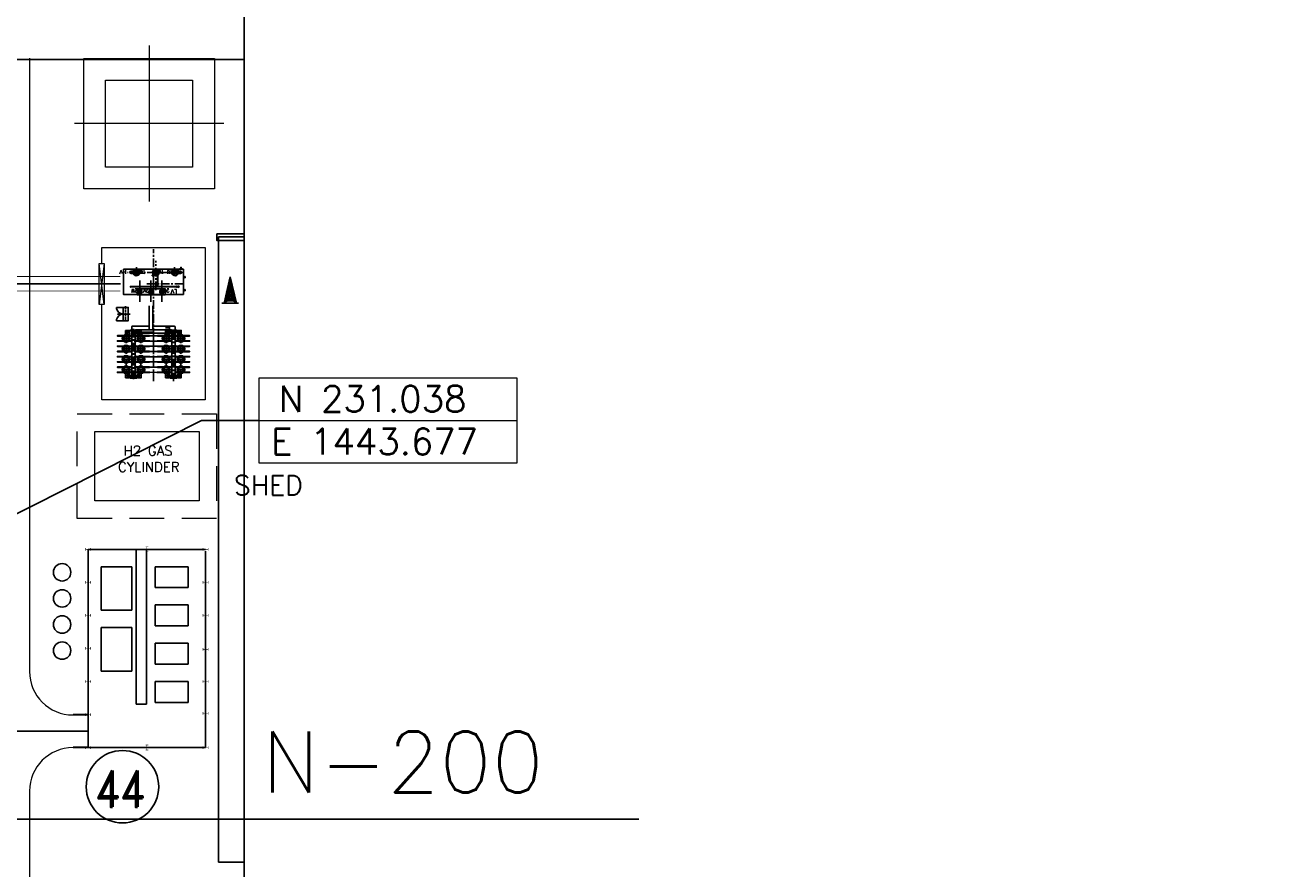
# Model space of a CAD drawing. Extents: x -11758 to 4934791, y -233543 to 1826789.
# Tile 326 of 329: x 2176146 to 2320312, y -13120 to 83930. Entities that reach past the tile are written whole.
import ezdxf
from ezdxf.enums import TextEntityAlignment as Align

# ---------------------------------------------------------------- set-up
doc = ezdxf.new("R2010")
doc.units = 0
doc.header["$LTSCALE"] = 800
doc.header["$MEASUREMENT"] = 0
for name, pattern in [('CENTER', [2, 1.25, -0.25, 0.25, -0.25]), ('CENTER2', [1.125, 0.75, -0.125, 0.125, -0.125]), ('CONTINOUS', [0]), ('DASHED2', [0.375, 0.25, -0.125]), ('HIDDEN', [0.375, 0.25, -0.125]), ('PHANTOM', [2.5, 1.25, -0.25, 0.25, -0.25, 0.25, -0.25])]:
    doc.linetypes.add(name, pattern=pattern)
doc.layers.get('0').update_dxf_attribs({"linetype": 'CONTINUOUS'})
doc.layers.add('grid-20m', color=53, linetype='CONTINUOUS')
doc.layers.add('KEY PLAN', color=251, linetype='CONTINUOUS')
doc.layers.add('TEXT', color=3, linetype='CONTINUOUS', lineweight=15)
doc.styles.add('ROMAND', font='romand')
doc.styles.add('ROMANS', font='ISO9.shx', dxfattribs={"width": 0.8})
doc.styles.add('RS', font='romans.shx')
doc.styles.get("Standard").update_dxf_attribs({"font": 'ISO9'})
doc.linetypes.add('FENCELINE2', pattern='A,0.25,-0.1,[132,ltypeshp.shx,S=0.1,R=0,X=-0.1,Y=0],-0.1,1', length=1.45)
doc.dimstyles.get("Standard").update_dxf_attribs({"dimtxt": 0.18, "dimasz": 0.18, "dimexe": 0.18, "dimexo": 0.0625, "dimgap": 0.09, "dimtad": 0, "dimtih": 1, "dimtoh": 1, "dimdec": 4, "dimzin": 0, "dimdsep": 46, "dimtxsty": 'Standard', "dimcen": 0.09, "dimadec": 0, "dimazin": 0, "dimtfac": 1, "dimtdec": 4, "dimtofl": 0, "dimtmove": 0, "dimatfit": 3, "dimfxl": 1, "dimtolj": 1, "dimtzin": 0, "dimarcsym": 0})

# ---------------------------------------------------------------- blocks, each defined once
blk = doc.blocks.new('A$C50DA19A9')
at = {"layer": 'KEY PLAN', "linetype": 'Continuous', "ltscale": 10}
for p, q in [((-2400, 0), (-2400, 3800)), ((-2400, 3800), (0, 3800)), ((0, 3800), (0, 0)), ((0, 0), (-2400, 0))]:
    blk.add_line(p, q, dxfattribs=at)
blk = doc.blocks.new('A$C6CC133CD')
at = {"layer": 'KEY PLAN', "linetype": 'Continuous', "ltscale": 10}
for p, q in [((-5000, 0), (-5000, 3500)), ((-5000, 3500), (0, 3500)), ((0, 3500), (0, 0)), ((0, 0), (-5000, 0))]:
    blk.add_line(p, q, dxfattribs=at)
blk = doc.blocks.new('A$C4CF766DB')
at = {"layer": 'KEY PLAN', "linetype": 'Continuous', "const_width": 50}
for points in [[(-150, 300), (150, 300)], [(0, 300), (0, -300)], [(150, -282), (-150, -282)]]:
    blk.add_lwpolyline(points, dxfattribs=at)
blk = doc.blocks.new('Block-1')
for p, q in [((-35, 0), (35, 0)), ((0, 35), (0, -35))]:
    blk.add_line(p, q)
blk.add_lwpolyline([(-225, -225), (225, -225), (225, 225), (-225, 225)], close=True)
blk.add_circle((0, 0), 437)

msp = doc.modelspace()

# ---------------------------------------------------------------- linework, layer by layer
at = {"linetype": 'CONTINOUS', "lineweight": 15}
msp.add_line((2203077.3, 38451.5), (2232704, 38451.5), dxfattribs=at)
msp.add_lwpolyline([(2203077.3, 43372.3), (2232704, 43372.3), (2232704, 33530.7), (2203077.3, 33530.7)], close=True, dxfattribs=at)
at = {"layer": 'grid-20m', "linetype": 'PHANTOM', "ltscale": 12000}
msp.add_line((2246697.9, -7402.7), (1958909.8, -7402.7), dxfattribs=at)
at = {"layer": 'KEY PLAN', "linetype": 'CENTER', "lineweight": 15, "ltscale": 2500}
for p, q in [((2190408, 81573.3), (2190408, 63621.4)), ((2199001.4, 72597.3), (2181814.6, 72597.3))]:
    msp.add_line(p, q, dxfattribs=at)
at = {"layer": 'KEY PLAN'}
for p, q in [((1958633.5, 79969.3, 0), (2201338.6, 79969.3, 0)), ((2198198.4, 59936.6, 3581), (2201338.6, 59936.6, 3581)), ((2194163.2, 55955.3), (2193963.2, 55955.3)), ((2194088.2, 56105.3), (2194038.2, 56105.3)), ((2190907.9, 53253.2), (2190907.9, 54558.4)), ((2187405.4, 51458.9), (2186655.4, 51458.9)), ((2186655.4, 51458.9), (2186655.4, 51317)), ((2186655.4, 49933.9), (2186655.4, 50075.8)), ((2187405.4, 49933.9), (2186655.4, 49933.9)), ((2192757.9, 49096.4), (2192307.9, 49096.4)), ((2188157.9, 48596.4), (2187707.9, 48596.4)), ((2187932.9, 48821.4), (2187932.9, 48371.4)), ((2189507.9, 48596.4), (2189057.9, 48596.4)), ((2189282.9, 48821.4), (2189282.9, 48371.4)), ((2192757.9, 48596.4), (2192307.9, 48596.4)), ((2192532.9, 48821.4), (2192532.9, 48371.4)), ((2194107.9, 48596.4), (2193657.9, 48596.4)), ((2193882.9, 48821.4), (2193882.9, 48371.4)), ((2188157.9, 43590.6), (2187707.9, 43590.6)), ((2187932.9, 43815.6), (2187932.9, 43365.6)), ((2189507.9, 43590.6), (2189057.9, 43590.6)), ((2189282.9, 43815.6), (2189282.9, 43365.6)), ((2192757.9, 43590.6), (2192307.9, 43590.6)), ((2192532.9, 43815.6), (2192532.9, 43365.6)), ((2194107.9, 43590.6), (2193657.9, 43590.6)), ((2193882.9, 43815.6), (2193882.9, 43365.6))]:
    msp.add_line(p, q, dxfattribs=at)
at = {"layer": 'KEY PLAN', "linetype": 'CONTINOUS', "lineweight": 15}
for p, q in [((2176658, 80115.9), (2176658, 9584.9)), ((2185231.3, 56524.9), (2184679, 51782.3)), ((2185231.3, 51782.3), (2184679, 56524.9)), ((2176658, -4165.1), (2176658, -25425.7))]:
    msp.add_line(p, q, dxfattribs=at)
at = {"layer": 'KEY PLAN', "ltscale": 0.15}
for p, q in [((2198395, 59559), (2201338.6, 59559)), ((2198395, -12356.3), (2198395, 59559)), ((2199027.3, 51945), (2199718.5, 54985.5)), ((2199718.5, 54985.5), (2199722.5, 54456.2)), ((2200455.6, 51955.8), (2199718.5, 54985.5)), ((2199314.3, 53207.6), (2199480.9, 53457.9)), ((2199479.5, 53644.8), (2199371, 53457.1)), ((2199371, 53457.1), (2199730, 53459.8)), ((2199371, 53457.1), (2199397.6, 53332.8)), ((2199413.6, 53644.3), (2199727.2, 53833.5)), ((2199413.6, 53644.3), (2199456.1, 53831.4)), ((2199413.6, 53644.3), (2199728.6, 53646.7)), ((2199456.1, 53831.4), (2199725.8, 54020.3)), ((2199456.1, 53831.4), (2199727.2, 53833.5)), ((2199456.1, 53831.4), (2199603.2, 53758.7)), ((2199479.5, 53644.8), (2199490.4, 52212.5)), ((2199479.5, 53644.8), (2199730, 53459.8)), ((2199480.9, 53457.9), (2199728.6, 53646.7)), ((2199482.8, 53208.9), (2199730, 53459.8)), ((2199498.7, 54018.6), (2199724.4, 54207.1)), ((2199498.7, 54018.6), (2199725.8, 54020.3)), ((2199498.7, 54018.6), (2199601.9, 53933.5)), ((2199541.2, 54205.7), (2199723.4, 54331.7)), ((2199724.4, 54207.1), (2199541.2, 54205.7)), ((2199541.2, 54205.7), (2199725.8, 54020.3)), ((2199569.6, 54330.5), (2199722.5, 54456.2)), ((2199569.6, 54330.5), (2199723.4, 54331.7)), ((2199569.6, 54330.5), (2199724.4, 54207.1)), ((2199597.9, 54455.3), (2199721.5, 54580.8)), ((2199597.9, 54455.3), (2199722.5, 54456.2)), ((2199597.9, 54455.3), (2199723.4, 54331.7)), ((2199601.9, 53933.5), (2199727.2, 53833.5)), ((2199603.2, 53758.7), (2199728.6, 53646.7)), ((2199605.5, 53458.9), (2199606.4, 53334.3)), ((2199626.3, 54580), (2199720.6, 54705.3)), ((2199721.5, 54580.8), (2199626.3, 54580)), ((2199626.3, 54580), (2199722.5, 54456.2)), ((2199654.6, 54704.8), (2199720.6, 54705.3)), ((2199654.6, 54704.8), (2199721.5, 54580.8)), ((2199720.6, 54705.3), (2199786.5, 54705.8)), ((2199816.8, 54581.5), (2199720.6, 54705.3)), ((2199786.5, 54705.8), (2199721.5, 54580.8)), ((2199816.8, 54581.5), (2199721.5, 54580.8)), ((2199847, 54457.2), (2199721.5, 54580.8)), ((2199816.8, 54581.5), (2199722.5, 54456.2)), ((2199847, 54457.2), (2199722.5, 54456.2)), ((2199877.3, 54332.8), (2199722.5, 54456.2)), ((2199847, 54457.2), (2199723.4, 54331.7)), ((2199877.3, 54332.8), (2199723.4, 54331.7)), ((2199907.5, 54208.5), (2199723.4, 54331.7)), ((2199877.3, 54332.8), (2199724.4, 54207.1)), ((2199907.5, 54208.5), (2199724.4, 54207.1)), ((2199952.9, 54022), (2199724.4, 54207.1)), ((2199907.5, 54208.5), (2199725.8, 54020.3)), ((2199952.9, 54022), (2199725.8, 54020.3)), ((2199998.3, 53835.5), (2199725.8, 54020.3)), ((2199851, 53935.4), (2199727.2, 53833.5)), ((2199998.3, 53835.5), (2199727.2, 53833.5)), ((2200043.6, 53649), (2199727.2, 53833.5)), ((2199852.3, 53760.6), (2199728.6, 53646.7)), ((2200043.6, 53649), (2199728.6, 53646.7)), ((2199979.1, 53461.7), (2199728.6, 53646.7)), ((2199977.7, 53648.5), (2199730, 53459.8)), ((2200089, 53462.6), (2199730, 53459.8)), ((2199981, 53212.6), (2199730, 53459.8)), ((2199952.9, 54022), (2199851, 53935.4)), ((2199998.3, 53835.5), (2199852.3, 53760.6)), ((2199854.6, 53460.8), (2199855.5, 53336.2)), ((2199977.7, 53648.5), (2199988.6, 52216.2)), ((2199977.7, 53648.5), (2200089, 53462.6)), ((2200149.5, 53213.9), (2199979.1, 53461.7)), ((2200089, 53462.6), (2200064.3, 53337.8)), ((2200698.9, 51957.7), (2198784, 51943.2)), ((2199027.3, 51945), (2199365.8, 52211.5)), ((2199365.8, 52211.5), (2199059.1, 52084.7)), ((2199059.1, 52084.7), (2199206.1, 52085.8)), ((2199087.4, 52209.4), (2199488.5, 52461.6)), ((2199087.4, 52209.4), (2199739.5, 52214.4)), ((2199288, 52335.5), (2199115.8, 52334.2)), ((2199144.1, 52459), (2199486.6, 52710.7)), ((2199144.1, 52459), (2199737.6, 52463.5)), ((2199172.5, 52583.7), (2199315.4, 52584.8)), ((2199200.9, 52708.5), (2199484.7, 52959.8)), ((2199200.9, 52708.5), (2199735.7, 52712.5)), ((2199229.2, 52833.3), (2199342.8, 52834.1)), ((2199236.3, 52864.5), (2199237.5, 52708.8)), ((2199237.5, 52708.8), (2199315.4, 52584.8)), ((2199288, 52335.5), (2199239.4, 52459.7)), ((2199257.6, 52958), (2199482.8, 53208.9)), ((2199257.6, 52958), (2199733.8, 52961.6)), ((2199286, 53082.8), (2199370.2, 53083.4)), ((2199314.3, 53207.6), (2200149.5, 53213.9)), ((2199315.4, 52584.8), (2199362, 52709.7)), ((2199342.7, 53332.3), (2199397.6, 53332.8)), ((2199360.2, 52958.8), (2199342.8, 52834.1)), ((2199358.3, 53207.9), (2199359.3, 53071.3)), ((2199481.9, 53333.4), (2199606.4, 53334.3)), ((2199483.8, 53084.3), (2199608.3, 53085.2)), ((2199484.7, 52959.8), (2199731.9, 53210.7)), ((2199485.6, 52835.2), (2199610.2, 52836.2)), ((2199486.6, 52710.7), (2199733.8, 52961.6)), ((2199612.1, 52587.1), (2199487.5, 52586.1)), ((2199488.5, 52461.6), (2199735.7, 52712.5)), ((2199489.4, 52337), (2199614, 52338)), ((2199490.4, 52212.5), (2199737.6, 52463.5)), ((2199607.4, 53209.8), (2199608.3, 53085.2)), ((2199609.3, 52960.7), (2199610.2, 52836.2)), ((2199611.1, 52711.6), (2199612.1, 52587.1)), ((2199613, 52462.5), (2199614, 52338)), ((2199982.9, 52963.5), (2199731.9, 53210.7)), ((2200210, 52965.3), (2199733.8, 52961.6)), ((2199984.8, 52714.4), (2199733.8, 52961.6)), ((2200270.5, 52716.6), (2199735.7, 52712.5)), ((2199986.7, 52465.3), (2199735.7, 52712.5)), ((2200331, 52468), (2199737.6, 52463.5)), ((2199988.6, 52216.2), (2199737.6, 52463.5)), ((2200391.5, 52219.3), (2199739.5, 52214.4)), ((2199980.1, 53337.2), (2199855.5, 53336.2)), ((2199856.5, 53211.7), (2199857.4, 53087.1)), ((2199981.9, 53088.1), (2199857.4, 53087.1)), ((2199858.3, 52962.6), (2199859.3, 52838)), ((2199983.8, 52839), (2199859.3, 52838)), ((2199860.2, 52713.5), (2199861.2, 52588.9)), ((2199861.2, 52588.9), (2199985.7, 52589.9)), ((2199862.1, 52464.4), (2199863.1, 52339.9)), ((2199987.6, 52340.8), (2199863.1, 52339.9)), ((2200210, 52965.3), (2199981, 53212.6)), ((2200270.5, 52716.6), (2199982.9, 52963.5)), ((2200331, 52468), (2199984.8, 52714.4)), ((2200391.5, 52219.3), (2199986.7, 52465.3)), ((2200119.3, 53338.2), (2200064.3, 53337.8)), ((2200179.8, 53089.6), (2200095.5, 53088.9)), ((2200105.6, 53213.6), (2200106.6, 53077)), ((2200107.4, 52964.5), (2200126.7, 52840.1)), ((2200157.9, 52591.2), (2200109.3, 52715.4)), ((2200113.1, 52217.2), (2200421.8, 52095)), ((2200455.6, 51955.8), (2200113.1, 52217.2)), ((2200240.3, 52840.9), (2200126.7, 52840.1)), ((2200233.9, 52716.3), (2200157.9, 52591.2)), ((2200300.8, 52592.3), (2200157.9, 52591.2)), ((2200189.1, 52342.3), (2200235.8, 52467.2)), ((2200189.1, 52342.3), (2200361.3, 52343.6)), ((2200232.7, 52872), (2200233.9, 52716.3)), ((2200421.8, 52095), (2200274.7, 52093.9)), ((2201338.6, -12356.3), (2198395, -12356.3))]:
    msp.add_line(p, q, dxfattribs=at)
at = {"layer": 'KEY PLAN', "linetype": 'CENTER'}
for p, q in [((2190907.9, 43293.8), (2190907.9, 58176.6)), ((2191173.9, 53429.3), (2191173.9, 56823.3)), ((2194382.7, 55485.3), (2187934.2, 55485.3)), ((2189357.9, 52097.5), (2189357.9, 54557.7)), ((2194352.9, 54185.3), (2190016.8, 54185.3)), ((2190607.9, 52097.5), (2190607.9, 54557.7)), ((2191857.9, 52097.5), (2191857.9, 54557.7)), ((2192888.9, 48192.1), (2186757.9, 48193.2)), ((2192888.9, 47592.1), (2186757.9, 47593.2)), ((2187757.9, 48728), (2187757.9, 43855.9)), ((2188607.9, 48997), (2188607.9, 43111.1)), ((2189457.9, 48728), (2189457.9, 43855.9)), ((2190907.9, 48732), (2190907.9, 42963.8)), ((2192357.9, 48728), (2192357.9, 43855.9)), ((2193207.9, 48732), (2193207.9, 42963.8)), ((2195057.9, 48191.7), (2193566.8, 48192)), ((2195057.9, 47591.7), (2193566.8, 47592)), ((2194057.9, 48728), (2194057.9, 43855.9)), ((2192888.9, 46992.1), (2186757.9, 46993.2)), ((2192888.9, 46392.1), (2186757.9, 46393.2)), ((2195057.9, 46991.7), (2193566.8, 46992)), ((2195057.9, 46391.7), (2193566.8, 46392)), ((2192888.9, 45792.1), (2186757.9, 45793.2)), ((2192888.9, 45192.1), (2186757.9, 45193.2)), ((2195057.9, 45791.7), (2193566.8, 45792)), ((2195057.9, 45191.7), (2193566.8, 45192)), ((2192888.9, 44592.1), (2186757.9, 44593.2)), ((2192888.9, 43992.1), (2186757.9, 43993.2)), ((2195057.9, 44591.7), (2193566.8, 44592)), ((2195057.9, 43991.7), (2193566.8, 43992))]:
    msp.add_line(p, q, dxfattribs=at)
at = {"layer": 'KEY PLAN', "linetype": 'Continuous'}
for p, q in [((2187462.9, 52925.3), (2187462.9, 55450.3)), ((2188335, 55499.8), (2188250.5, 55499.8)), ((2188334.7, 55472.3), (2188250.5, 55472.3)), ((2188962.7, 55733.3), (2188335, 55641.9)), ((2188335, 55679.8), (2188335, 55302.2)), ((2188335, 55485.3), (2188335, 55641.9)), ((2188895.5, 55277), (2188335, 55359.9)), ((2188962.7, 55045.5), (2188962.7, 56101.3)), ((2190737, 55465), (2190737, 55514.4)), ((2190737, 55514.4), (2190758.6, 55514.4)), ((2190758.6, 55465), (2190737, 55465)), ((2190745.5, 55465), (2190745.5, 55514.4)), ((2190750.9, 55465), (2190750.9, 55514.4)), ((2190758.6, 55514.4), (2190758.6, 55465)), ((2190776.8, 55204.2), (2190759.1, 55186.5)), ((2190782.1, 55163.5), (2190760.9, 55142.3)), ((2190794.2, 55199.5), (2190762.1, 55167.3)), ((2191228.7, 55525.3), (2190765.5, 55062.1)), ((2190876.9, 55244.2), (2190806.8, 55174.1)), ((2190880.1, 55240.3), (2190810.4, 55170.6)), ((2190866.9, 55078.7), (2190845.7, 55057.5)), ((2190903.4, 55090.3), (2190871.3, 55058.1)), ((2190945.5, 55178.5), (2190874, 55107)), ((2190949.6, 55175.5), (2190877.6, 55103.4)), ((2190907.6, 55073.4), (2190889.9, 55055.7)), ((2191370.6, 55261.3), (2191370.3, 53863.3)), ((2191380.9, 53863.3), (2191380.9, 55261.7)), ((2191391.4, 55267.2), (2191391.4, 53863.3)), ((2193321.6, 56093.3), (2193321.6, 55041.5)), ((2193441.3, 55726.1), (2194010.5, 55641.9)), ((2193441.3, 55274.3), (2194010.5, 55358.5)), ((2193801.9, 55472.9), (2193801.9, 55499)), ((2193801.9, 55499), (2194049.9, 55499)), ((2194049.9, 55472.9), (2193801.9, 55472.9)), ((2193839.4, 55472.9), (2193839.4, 55499)), ((2193839.4, 55499), (2193987.5, 55499)), ((2193987.5, 55472.9), (2193839.4, 55472.9)), ((2193963.2, 55855.3), (2193963.2, 55955.3)), ((2193987.5, 55499), (2193987.5, 55472.9)), ((2194011.2, 55499.8), (2194095.6, 55499.8)), ((2194011.5, 55472.3), (2194095.6, 55472.3)), ((2194038.2, 55955.3), (2194038.2, 56105.3)), ((2194049.9, 55499), (2194049.9, 55472.9)), ((2194063.2, 55855.3), (2194063.2, 56105.3)), ((2194063.2, 55855.3), (2194063.2, 56105.3)), ((2194088.2, 55955.3), (2194088.2, 56105.3)), ((2194163.2, 55855.3), (2194163.2, 55955.3)), ((2193859.1, 53835.3), (2188226.3, 53835.3)), ((2188285.5, 53776.4), (2188285.5, 53892.2)), ((2193574, 53807.3), (2188285.5, 53807.3)), ((2193574, 53863.3), (2188286.3, 53863.3)), ((2192251.6, 53577.5), (2189042.3, 53577.5)), ((2189042.3, 53577.5), (2189042.3, 52888.3)), ((2189200.1, 53376.8), (2189171.9, 53393)), ((2189266.9, 53443.3), (2189250.6, 53471.5)), ((2189357.9, 53530.8), (2189357.9, 52843.5)), ((2189465, 53471.2), (2189448.7, 53443)), ((2189515.2, 53376.5), (2189543.4, 53392.8)), ((2190450.4, 53376.8), (2190422.2, 53393)), ((2190517.2, 53443.3), (2190500.9, 53471.5)), ((2190715.3, 53471.2), (2190699, 53443)), ((2190765.5, 53376.5), (2190793.7, 53392.8)), ((2191354.6, 54441.4), (2191354.6, 54463)), ((2191354.6, 54463), (2191403.9, 54463)), ((2191403.9, 54455.3), (2191354.6, 54455.3)), ((2191403.9, 54449.9), (2191354.6, 54449.9)), ((2191403.9, 54441.4), (2191354.6, 54441.4)), ((2191403.9, 54463), (2191403.9, 54441.4)), ((2191700.1, 53376.8), (2191671.9, 53393)), ((2191766.9, 53443.3), (2191750.6, 53471.5)), ((2191857.9, 53530.8), (2191857.9, 52843.5)), ((2191965, 53471.2), (2191948.7, 53443)), ((2192015.2, 53376.5), (2192043.4, 53392.8)), ((2192251.6, 53577.5), (2192251.6, 52888.3)), ((2193574, 53769.4), (2193574, 53901.2)), ((2193610, 53901.2), (2193574, 53901.2)), ((2193610, 53769.4), (2193574, 53769.4)), ((2193592.5, 53769.4), (2193592.5, 53901.2)), ((2193610, 53769.4), (2193610, 53901.2)), ((2193736.5, 53863.3), (2193610, 53863.3)), ((2193741.3, 53807.3), (2193610, 53807.3)), ((2193773.9, 53921.8), (2193773.9, 53754.2)), ((2192251.6, 52888.3), (2189042.3, 52888.3)), ((2189618, 53285.3), (2189105, 53285.3)), ((2189138, 53220.6), (2189240.4, 52958.2)), ((2189199.8, 53194.4), (2189171.6, 53178.1)), ((2189266.6, 53127.6), (2189250.3, 53099.4)), ((2189449, 53127.8), (2189465.3, 53099.6)), ((2189572.9, 53207.7), (2189475.6, 52958.7)), ((2189515.5, 53194.6), (2189543.7, 53178.4)), ((2190868.3, 53285.3), (2190355.3, 53285.3)), ((2190388.3, 53220.6), (2190490.7, 52958.2)), ((2190450.1, 53194.4), (2190421.9, 53178.1)), ((2190516.9, 53127.6), (2190500.6, 53099.4)), ((2190699.3, 53127.8), (2190715.6, 53099.6)), ((2190823.2, 53207.7), (2190725.9, 52958.7)), ((2190765.8, 53194.6), (2190794, 53178.4)), ((2192118, 53285.3), (2191605, 53285.3)), ((2191638, 53220.6), (2191740.4, 52958.2)), ((2191699.8, 53194.4), (2191671.6, 53178.1)), ((2191766.6, 53127.6), (2191750.3, 53099.4)), ((2191949, 53127.8), (2191965.3, 53099.6)), ((2192072.9, 53207.7), (2191975.6, 52958.7)), ((2192015.5, 53194.6), (2192043.7, 53178.4)), ((2190423, 48896.4), (2190423, 51651.4)), ((2190823, 51651.4), (2190823, 48896.4)), ((2188407.9, 48855.4), (2188407.9, 49196.4)), ((2188507.9, 49296.4), (2190423, 49296.4)), ((2190823, 49296.4), (2193307.9, 49296.4)), ((2192757.9, 49296.4), (2192757.9, 48896.4)), ((2193407.9, 49196.4), (2193407.9, 48855.4)), ((2188307.9, 48166.7), (2186757.9, 48166.7)), ((2187944.5, 48346.4), (2187944.5, 48371.4)), ((2187944.5, 48371.4), (2187944.5, 48346.4)), ((2187944.5, 48271.4), (2187944.5, 48296.4)), ((2189049.7, 48446.4), (2188307.9, 48446.4)), ((2188307.9, 48446.4), (2189049.7, 48446.4)), ((2189049.7, 48446.4), (2188307.9, 48446.4)), ((2188307.9, 48446.4), (2189049.7, 48446.4)), ((2188407.9, 48780.4), (2188807.9, 48780.4)), ((2188407.9, 43406.4), (2188407.9, 48780.4)), ((2188407.9, 48780.4), (2188807.9, 48780.4)), ((2188407.9, 48780.4), (2188807.9, 48780.4)), ((2188407.9, 43665.4), (2188407.9, 48446.4)), ((2188407.9, 43665.4), (2188407.9, 48446.4)), ((2188532.9, 48596.4), (2188657.9, 48596.4)), ((2188657.9, 48596.4), (2188532.9, 48596.4)), ((2188532.9, 48596.4), (2188532.9, 48121.4)), ((2188657.9, 48596.4), (2188632.9, 48596.4)), ((2188632.9, 48596.4), (2188657.9, 48596.4)), ((2190842.9, 48596.4), (2188657.9, 48596.4)), ((2193157.9, 48496.4), (2188657.9, 48496.4)), ((2188807.9, 48780.4), (2188807.9, 48780.4)), ((2188807.9, 48780.4), (2188807.9, 43406.4)), ((2188807.9, 48446.4), (2188807.9, 43665.4)), ((2188807.9, 48446.4), (2188807.9, 43665.4)), ((2192907.9, 48896.4), (2188907.9, 48896.4)), ((2188907.9, 48166.7), (2190457.9, 48166.7)), ((2192907.9, 48166.7), (2191357.9, 48166.7)), ((2192757.9, 48896.4), (2192757.9, 48896.4)), ((2193007.9, 48780.4), (2193407.9, 48780.4)), ((2193007.9, 43406.4), (2193007.9, 48780.4)), ((2193007.9, 48780.4), (2193407.9, 48780.4)), ((2193007.9, 48780.4), (2193407.9, 48780.4)), ((2193257.9, 48596.4), (2193157.9, 48596.4)), ((2193157.9, 48596.4), (2193257.9, 48596.4)), ((2193157.9, 48596.4), (2193182.9, 48596.4)), ((2193182.9, 48596.4), (2193157.9, 48596.4)), ((2193157.9, 48496.4), (2193157.9, 48121.4)), ((2193182.9, 48496.4), (2193157.9, 48496.4)), ((2193182.9, 48496.4), (2193157.9, 48496.4)), ((2193157.9, 48121.4), (2193182.9, 48146.4)), ((2193182.9, 48146.4), (2193157.9, 48121.4)), ((2193157.9, 48121.4), (2193182.9, 48146.4)), ((2193182.9, 48071.4), (2193157.9, 48121.4)), ((2193157.9, 48121.4), (2193182.9, 48071.4)), ((2193182.9, 48146.4), (2193207.9, 48171.4)), ((2193182.9, 48146.4), (2193207.9, 48171.4)), ((2193207.9, 48171.4), (2193182.9, 48146.4)), ((2193182.9, 48146.4), (2193207.9, 48171.4)), ((2193207.9, 48046.4), (2193182.9, 48071.4)), ((2193182.9, 48071.4), (2193207.9, 48046.4)), ((2193207.9, 48171.4), (2193257.9, 48146.4)), ((2193207.9, 48171.4), (2193257.9, 48146.4)), ((2193257.9, 48146.4), (2193207.9, 48171.4)), ((2193207.9, 48171.4), (2193257.9, 48146.4)), ((2193257.9, 48071.4), (2193207.9, 48046.4)), ((2193207.9, 48046.4), (2193257.9, 48071.4)), ((2193257.9, 48121.4), (2193257.9, 48596.4)), ((2193257.9, 48146.4), (2193257.9, 48121.4)), ((2193257.9, 48146.4), (2193257.9, 48121.4)), ((2193257.9, 48121.4), (2193257.9, 48146.4)), ((2193257.9, 48121.4), (2193257.9, 48071.4)), ((2193257.9, 48071.4), (2193257.9, 48121.4)), ((2193407.9, 48780.4), (2193407.9, 48780.4)), ((2193407.9, 48780.4), (2193407.9, 43406.4)), ((2193407.9, 48346.4), (2193407.9, 48296.4)), ((2193407.9, 48346.4), (2193407.9, 48296.4)), ((2195057.9, 48216.7), (2193507.9, 48216.7)), ((2193507.9, 48166.7), (2195057.9, 48166.7)), ((2188307.9, 46966.7), (2186757.9, 46966.7)), ((2188907.9, 46966.7), (2190457.9, 46966.7)), ((2192907.9, 46966.7), (2191357.9, 46966.7)), ((2195057.9, 47016.7), (2193507.9, 47016.7)), ((2193507.9, 46966.7), (2195057.9, 46966.7)), ((2188307.9, 45766.7), (2186757.9, 45766.7)), ((2188907.9, 45766.7), (2190457.9, 45766.7)), ((2192907.9, 45766.7), (2191357.9, 45766.7)), ((2195057.9, 45816.7), (2193507.9, 45816.7)), ((2193507.9, 45766.7), (2195057.9, 45766.7)), ((2188307.9, 44566.7), (2186757.9, 44566.7)), ((2188807.9, 43406.4), (2188407.9, 43406.4)), ((2188907.9, 44566.7), (2190457.9, 44566.7)), ((2192907.9, 44566.7), (2191357.9, 44566.7)), ((2193407.9, 43406.4), (2193007.9, 43406.4)), ((2195057.9, 44616.7), (2193507.9, 44616.7)), ((2193507.9, 44566.7), (2195057.9, 44566.7))]:
    msp.add_line(p, q, dxfattribs=at)
at = {"layer": 'KEY PLAN', "linetype": 'Continuous', "ltscale": 3}
for p, q in [((2190634.5, 55485.3), (2192546.5, 55485.3)), ((2192730.8, 55485.3), (2194115.7, 55485.3))]:
    msp.add_line(p, q, dxfattribs=at)
at = {"layer": 'KEY PLAN', "linetype": 'Continuous', "ltscale": 5}
for p, q in [((2190889.9, 55055.7), (2190759.1, 55186.5)), ((2190817.4, 55057.5), (2190760.9, 55114)), ((2190897, 55062.8), (2190766.2, 55193.6)), ((2190900.5, 55066.3), (2190769.7, 55197.1)), ((2190907.6, 55073.4), (2190776.8, 55204.2))]:
    msp.add_line(p, q, dxfattribs=at)
at = {"layer": 'KEY PLAN', "linetype": 'CENTER', "ltscale": 0.75}
for p, q in [((2194532.9, 54985.3), (2194352.9, 54985.3)), ((2194532.9, 54935.3), (2194352.9, 54935.3)), ((2194532.9, 54885.3), (2194352.9, 54885.3)), ((2194532.9, 53485.3), (2194352.9, 53485.3)), ((2194532.9, 53435.3), (2194352.9, 53435.3)), ((2194532.9, 53385.3), (2194352.9, 53385.3))]:
    msp.add_line(p, q, dxfattribs=at)
at = {"layer": 'KEY PLAN', "linetype": 'CENTER', "ltscale": 0.25}
for p, q in [((2188238.7, 50696.4), (2186736.6, 50696.4)), ((2187707.9, 51588.1), (2187707.9, 49845.4))]:
    msp.add_line(p, q, dxfattribs=at)
at = {"layer": 'KEY PLAN', "linetype": 'CENTER', "ltscale": 0.2}
for p, q in [((2188288.9, 47893.4), (2187266.8, 47893.4)), ((2189988.9, 47893.4), (2188966.8, 47893.4)), ((2192888.9, 47893.4), (2191866.8, 47893.4)), ((2194588.9, 47893.4), (2193566.8, 47893.4)), ((2188288.9, 46693.4), (2187266.8, 46693.4)), ((2189988.9, 46693.4), (2188966.8, 46693.4)), ((2192888.9, 46693.4), (2191866.8, 46693.4)), ((2194588.9, 46693.4), (2193566.8, 46693.4)), ((2188288.9, 45493.4), (2187266.8, 45493.4)), ((2189988.9, 45493.4), (2188966.8, 45493.4)), ((2192888.9, 45493.4), (2191866.8, 45493.4)), ((2194588.9, 45493.4), (2193566.8, 45493.4)), ((2188288.9, 44293.4), (2187266.8, 44293.4)), ((2189988.9, 44293.4), (2188966.8, 44293.4)), ((2192888.9, 44293.4), (2191866.8, 44293.4)), ((2194588.9, 44293.4), (2193566.8, 44293.4))]:
    msp.add_line(p, q, dxfattribs=at)
at = {"layer": 'KEY PLAN', "linetype": 'DASHED2', "lineweight": 15, "ltscale": 20}
for p, q in [((2182152.9, 39201), (2198152.9, 39201)), ((2182152.9, 27201), (2182152.9, 39201)), ((2198152.9, 39201), (2198152.9, 27201)), ((2198152.9, 27201), (2182152.9, 27201))]:
    msp.add_line(p, q, dxfattribs=at)
at = {"layer": 'KEY PLAN', "lineweight": 15}
for p, q in [((2184152.9, 37201), (2196152.9, 37201)), ((2184152.9, 29201), (2184152.9, 37201)), ((2196152.9, 37201), (2196152.9, 29201)), ((2196152.9, 29201), (2184152.9, 29201))]:
    msp.add_line(p, q, dxfattribs=at)
at = {"layer": 'KEY PLAN', "linetype": 'Continuous', "ltscale": 10}
for p, q in [((2196908, 23634.9), (2183408, 23634.9)), ((2183408, 23634.9), (2183408, 834.9)), ((2188908, 23634.9), (2188908, 5847.9)), ((2190108, 23634.9), (2190108, 5847.9)), ((2196908, 23434.9), (2196908, 834.9)), ((2184908, 21634.9), (2188408, 21634.9)), ((2184908, 16634.9), (2184908, 21634.9)), ((2188408, 21634.9), (2188408, 16634.9)), ((2191108, 21634.9), (2194908, 21634.9)), ((2191108, 19234.9), (2191108, 21634.9)), ((2194908, 21634.9), (2194908, 19234.9)), ((2194908, 19234.9), (2191108, 19234.9)), ((2188408, 16634.9), (2184908, 16634.9)), ((2183408, 834.9), (2183408, 5834.9)), ((2190108, 5847.9), (2188908, 5847.9)), ((2196908, 834.9), (2183408, 834.9))]:
    msp.add_line(p, q, dxfattribs=at)
at = {"layer": 'KEY PLAN', "linetype": 'Continuous', "lineweight": 30}
for p, q in [((2183408, 4584.9), (2181658, 4584.9)), ((2183408, 834.9), (2181658, 834.9))]:
    msp.add_line(p, q, dxfattribs=at)
at = {"layer": 'KEY PLAN', "linetype": 'CENTER', "ltscale": 5000}
msp.add_line((2183408, 2709.9), (2172908, 2709.9), dxfattribs=at)
at = {"layer": 'KEY PLAN'}
for points in [[(1958633.5, 160926.3), (2201338.6, 160249.9), (2201338.6, -62789.8), (1958633.5, -62789.8)], [(2194352.9, 52925.3), (2187462.9, 52925.3), (2187462.9, 55855.3), (2194352.9, 55855.3)], [(2187405.4, 51458.9), (2187405.4, 49933.9), (2188010.4, 49933.9), (2188010.4, 51458.9)], [(2187707.9, 48821.4), (2187707.9, 48371.4), (2188157.9, 48371.4), (2188157.9, 48821.4)], [(2189057.9, 48821.4), (2189057.9, 48371.4), (2189507.9, 48371.4), (2189507.9, 48821.4)], [(2192307.9, 48821.4), (2192307.9, 48371.4), (2192757.9, 48371.4), (2192757.9, 48821.4)], [(2193657.9, 48821.4), (2193657.9, 48371.4), (2194107.9, 48371.4), (2194107.9, 48821.4)], [(2187707.9, 43815.6), (2187707.9, 43365.6), (2188157.9, 43365.6), (2188157.9, 43815.6)], [(2189057.9, 43815.6), (2189057.9, 43365.6), (2189507.9, 43365.6), (2189507.9, 43815.6)], [(2192307.9, 43815.6), (2192307.9, 43365.6), (2192757.9, 43365.6), (2192757.9, 43815.6)], [(2193657.9, 43815.6), (2193657.9, 43365.6), (2194107.9, 43365.6), (2194107.9, 43815.6)]]:
    msp.add_lwpolyline(points, close=True, dxfattribs=at)
at = {"layer": 'KEY PLAN', "linetype": 'FENCELINE2', "lineweight": 15, "ltscale": 2500}
msp.add_lwpolyline([(2182908, 80097.3), (2197908, 80097.3), (2197908, 65097.3), (2182908, 65097.3)], close=True, dxfattribs=at)
at = {"layer": 'KEY PLAN', "linetype": 'HIDDEN', "lineweight": 15, "ltscale": 10000}
msp.add_lwpolyline([(2185408, 77597.3), (2195408, 77597.3), (2195408, 67597.3), (2185408, 67597.3)], close=True, dxfattribs=at)
at = {"layer": 'KEY PLAN', "elevation": 3581}
msp.add_lwpolyline([(2201338.6, 59136.6), (2198198.4, 59136.6), (2198198.4, 59936.6)], dxfattribs=at)
at = {"layer": 'KEY PLAN', "linetype": 'FENCELINE2', "lineweight": 15, "ltscale": 2000}
msp.add_lwpolyline([(2184962.6, 56556.7), (2184962.6, 58355.6), (2196852.8, 58355.6), (2196852.8, 40831.6), (2184962.6, 40831.6), (2184962.6, 51814)], dxfattribs=at)
at = {"layer": 'KEY PLAN', "linetype": 'CONTINOUS', "lineweight": 15}
msp.add_lwpolyline([(2184679, 56524.9), (2185231.3, 56524.9), (2185231.3, 51782.3), (2184679, 51782.3)], close=True, dxfattribs=at)
at = {"layer": 'KEY PLAN', "linetype": 'HIDDEN', "ltscale": 5000, "const_width": 100}
for points in [[(2155830, 55023.3), (2187111.9, 55023.3)], [(2155830, 53347.3), (2187111.9, 53347.3)]]:
    msp.add_lwpolyline(points, dxfattribs=at)
at = {"layer": 'KEY PLAN', "linetype": 'CENTER', "ltscale": 0.75, "flags": 128}
for points in [[(2194542.9, 54865.3), (2194532.9, 54865.3), (2194532.9, 55005.3), (2194542.9, 55005.3)], [(2194542.9, 53365.3), (2194532.9, 53365.3), (2194532.9, 53505.3), (2194542.9, 53505.3)]]:
    msp.add_lwpolyline(points, close=True, dxfattribs=at)
at = {"layer": 'KEY PLAN', "linetype": 'CENTER2', "ltscale": 5000}
msp.add_lwpolyline([(2139648.1, 54185.3), (2187111.9, 54185.3)], dxfattribs=at)
at = {"layer": 'KEY PLAN', "linetype": 'Continuous', "flags": 128}
for points in [[(2188307.9, 48166.7), (2186757.9, 48166.7), (2186757.9, 48216.7), (2188307.9, 48216.7)], [(2188307.9, 47566.7), (2186757.9, 47566.7), (2186757.9, 47616.7), (2188307.9, 47616.7)], [(2188407.9, 48245.1), (2188307.9, 48245.1), (2188307.9, 48141.7), (2188407.9, 48141.7)], [(2188407.9, 47645.1), (2188307.9, 47645.1), (2188307.9, 47541.7), (2188407.9, 47541.7)], [(2188807.9, 48245.1), (2188907.9, 48245.1), (2188907.9, 48141.7), (2188807.9, 48141.7)], [(2188807.9, 47645.1), (2188907.9, 47645.1), (2188907.9, 47541.7), (2188807.9, 47541.7)], [(2188907.9, 48166.7), (2190457.9, 48166.7), (2190457.9, 48216.7), (2188907.9, 48216.7)], [(2188907.9, 47566.7), (2190457.9, 47566.7), (2190457.9, 47616.7), (2188907.9, 47616.7)], [(2192907.9, 48166.7), (2191357.9, 48166.7), (2191357.9, 48216.7), (2192907.9, 48216.7)], [(2192907.9, 47566.7), (2191357.9, 47566.7), (2191357.9, 47616.7), (2192907.9, 47616.7)], [(2193007.9, 48245.1), (2192907.9, 48245.1), (2192907.9, 48141.7), (2193007.9, 48141.7)], [(2193007.9, 47645.1), (2192907.9, 47645.1), (2192907.9, 47541.7), (2193007.9, 47541.7)], [(2193407.9, 48245.1), (2193507.9, 48245.1), (2193507.9, 48141.7), (2193407.9, 48141.7)], [(2193407.9, 47645.1), (2193507.9, 47645.1), (2193507.9, 47541.7), (2193407.9, 47541.7)], [(2193507.9, 48166.7), (2195057.9, 48166.7), (2195057.9, 48216.7), (2193507.9, 48216.7)], [(2193507.9, 47566.7), (2195057.9, 47566.7), (2195057.9, 47616.7), (2193507.9, 47616.7)], [(2188307.9, 46966.7), (2186757.9, 46966.7), (2186757.9, 47016.7), (2188307.9, 47016.7)], [(2188307.9, 46366.7), (2186757.9, 46366.7), (2186757.9, 46416.7), (2188307.9, 46416.7)], [(2188407.9, 47045.1), (2188307.9, 47045.1), (2188307.9, 46941.7), (2188407.9, 46941.7)], [(2188407.9, 46445.1), (2188307.9, 46445.1), (2188307.9, 46341.7), (2188407.9, 46341.7)], [(2188807.9, 47045.1), (2188907.9, 47045.1), (2188907.9, 46941.7), (2188807.9, 46941.7)], [(2188807.9, 46445.1), (2188907.9, 46445.1), (2188907.9, 46341.7), (2188807.9, 46341.7)], [(2188907.9, 46966.7), (2190457.9, 46966.7), (2190457.9, 47016.7), (2188907.9, 47016.7)], [(2188907.9, 46366.7), (2190457.9, 46366.7), (2190457.9, 46416.7), (2188907.9, 46416.7)], [(2192907.9, 46966.7), (2191357.9, 46966.7), (2191357.9, 47016.7), (2192907.9, 47016.7)], [(2192907.9, 46366.7), (2191357.9, 46366.7), (2191357.9, 46416.7), (2192907.9, 46416.7)], [(2193007.9, 47045.1), (2192907.9, 47045.1), (2192907.9, 46941.7), (2193007.9, 46941.7)], [(2193007.9, 46445.1), (2192907.9, 46445.1), (2192907.9, 46341.7), (2193007.9, 46341.7)], [(2193407.9, 47045.1), (2193507.9, 47045.1), (2193507.9, 46941.7), (2193407.9, 46941.7)], [(2193407.9, 46445.1), (2193507.9, 46445.1), (2193507.9, 46341.7), (2193407.9, 46341.7)], [(2193507.9, 46966.7), (2195057.9, 46966.7), (2195057.9, 47016.7), (2193507.9, 47016.7)], [(2193507.9, 46366.7), (2195057.9, 46366.7), (2195057.9, 46416.7), (2193507.9, 46416.7)], [(2188307.9, 45766.7), (2186757.9, 45766.7), (2186757.9, 45816.7), (2188307.9, 45816.7)], [(2188307.9, 45166.7), (2186757.9, 45166.7), (2186757.9, 45216.7), (2188307.9, 45216.7)], [(2188407.9, 45845.1), (2188307.9, 45845.1), (2188307.9, 45741.7), (2188407.9, 45741.7)], [(2188407.9, 45245.1), (2188307.9, 45245.1), (2188307.9, 45141.7), (2188407.9, 45141.7)], [(2188807.9, 45845.1), (2188907.9, 45845.1), (2188907.9, 45741.7), (2188807.9, 45741.7)], [(2188807.9, 45245.1), (2188907.9, 45245.1), (2188907.9, 45141.7), (2188807.9, 45141.7)], [(2188907.9, 45766.7), (2190457.9, 45766.7), (2190457.9, 45816.7), (2188907.9, 45816.7)], [(2188907.9, 45166.7), (2190457.9, 45166.7), (2190457.9, 45216.7), (2188907.9, 45216.7)], [(2192907.9, 45766.7), (2191357.9, 45766.7), (2191357.9, 45816.7), (2192907.9, 45816.7)], [(2192907.9, 45166.7), (2191357.9, 45166.7), (2191357.9, 45216.7), (2192907.9, 45216.7)], [(2193007.9, 45845.1), (2192907.9, 45845.1), (2192907.9, 45741.7), (2193007.9, 45741.7)], [(2193007.9, 45245.1), (2192907.9, 45245.1), (2192907.9, 45141.7), (2193007.9, 45141.7)], [(2193407.9, 45845.1), (2193507.9, 45845.1), (2193507.9, 45741.7), (2193407.9, 45741.7)], [(2193407.9, 45245.1), (2193507.9, 45245.1), (2193507.9, 45141.7), (2193407.9, 45141.7)], [(2193507.9, 45766.7), (2195057.9, 45766.7), (2195057.9, 45816.7), (2193507.9, 45816.7)], [(2193507.9, 45166.7), (2195057.9, 45166.7), (2195057.9, 45216.7), (2193507.9, 45216.7)], [(2188307.9, 44566.7), (2186757.9, 44566.7), (2186757.9, 44616.7), (2188307.9, 44616.7)], [(2188307.9, 43966.7), (2186757.9, 43966.7), (2186757.9, 44016.7), (2188307.9, 44016.7)], [(2188407.9, 44645.1), (2188307.9, 44645.1), (2188307.9, 44541.7), (2188407.9, 44541.7)], [(2188407.9, 44045.1), (2188307.9, 44045.1), (2188307.9, 43941.7), (2188407.9, 43941.7)], [(2188807.9, 44645.1), (2188907.9, 44645.1), (2188907.9, 44541.7), (2188807.9, 44541.7)], [(2188807.9, 44045.1), (2188907.9, 44045.1), (2188907.9, 43941.7), (2188807.9, 43941.7)], [(2188907.9, 44566.7), (2190457.9, 44566.7), (2190457.9, 44616.7), (2188907.9, 44616.7)], [(2188907.9, 43966.7), (2190457.9, 43966.7), (2190457.9, 44016.7), (2188907.9, 44016.7)], [(2192907.9, 44566.7), (2191357.9, 44566.7), (2191357.9, 44616.7), (2192907.9, 44616.7)], [(2192907.9, 43966.7), (2191357.9, 43966.7), (2191357.9, 44016.7), (2192907.9, 44016.7)], [(2193007.9, 44645.1), (2192907.9, 44645.1), (2192907.9, 44541.7), (2193007.9, 44541.7)], [(2193007.9, 44045.1), (2192907.9, 44045.1), (2192907.9, 43941.7), (2193007.9, 43941.7)], [(2193407.9, 44645.1), (2193507.9, 44645.1), (2193507.9, 44541.7), (2193407.9, 44541.7)], [(2193407.9, 44045.1), (2193507.9, 44045.1), (2193507.9, 43941.7), (2193407.9, 43941.7)], [(2193507.9, 44566.7), (2195057.9, 44566.7), (2195057.9, 44616.7), (2193507.9, 44616.7)], [(2193507.9, 43966.7), (2195057.9, 43966.7), (2195057.9, 44016.7), (2193507.9, 44016.7)]]:
    msp.add_lwpolyline(points, dxfattribs=at)
for points in [[(2188237, 48855.4), (2188978.8, 48855.4), (2188978.8, 48780.4), (2188237, 48780.4)], [(2192837, 48855.4), (2193578.8, 48855.4), (2193578.8, 48780.4), (2192837, 48780.4)], [(2188237, 43331.4), (2188978.8, 43331.4), (2188978.8, 43406.4), (2188237, 43406.4)], [(2192837, 43331.4), (2193578.8, 43331.4), (2193578.8, 43406.4), (2192837, 43406.4)]]:
    msp.add_lwpolyline(points, close=True, dxfattribs=at)
at = {"layer": 'KEY PLAN', "flags": 128}
for points in [[(2193882.9, 48633.6), (2193882.9, 48558.6), (2192532.9, 48558.6), (2192532.9, 48633.6), (2193882.9, 48633.6)], [(2189282.9, 43553.1), (2189282.9, 43628.1), (2187932.9, 43628.1), (2187932.9, 43553.1), (2189282.9, 43553.1)], [(2193882.9, 43553.1), (2193882.9, 43628.1), (2192532.9, 43628.1), (2192532.9, 43553.1), (2193882.9, 43553.1)]]:
    msp.add_lwpolyline(points, dxfattribs=at)
at = {"layer": 'KEY PLAN', "linetype": 'Continuous'}
for centre, radius in [((2188335, 55500.2), 141.7), ((2188249.9, 55485.3), 14.5), ((2188335, 55485.3), 39.2), ((2191173.9, 55485.3), 382.5), ((2191188.8, 55485.3), 233.1), ((2191188.8, 55485.3), 225), ((2191188.8, 55485.3), 181.3), ((2191188.8, 55485.3), 141.7), ((2191173.9, 55485.3), 14.5), ((2194011.2, 55500.2), 141.7), ((2194011.2, 55485.3), 39.2), ((2194096.3, 55485.3), 14.5), ((2188285.5, 53835.3), 45), ((2188285.5, 53835.3), 27.7), ((2189357.6, 53285.3), 228.9), ((2189357.6, 53285.3), 197.3), ((2189357.6, 53285.3), 179.1), ((2189186.7, 53385), 7.88), ((2189357.6, 53285.3), 125), ((2189259.3, 53457.3), 7.88), ((2189457.2, 53456.8), 7.88), ((2189529.5, 53384.2), 7.88), ((2190607.9, 53285.3), 228.9), ((2190607.9, 53285.3), 197.3), ((2190607.9, 53285.3), 179.1), ((2190437, 53385), 7.88), ((2190607.9, 53285.3), 125), ((2190509.6, 53457.3), 7.88), ((2190707.5, 53456.8), 7.88), ((2190779.8, 53384.2), 7.88), ((2191857.6, 53285.3), 228.9), ((2191857.6, 53285.3), 197.3), ((2191857.6, 53285.3), 179.1), ((2191686.7, 53385), 7.88), ((2191857.6, 53285.3), 125), ((2191759.3, 53457.3), 7.88), ((2191858.3, 53483.6), 7.88), ((2191957.2, 53456.8), 7.88), ((2192029.5, 53384.2), 7.88), ((2193773.9, 53838.3), 75), ((2193773.9, 53838.3), 45), ((2189160, 53286.1), 7.88), ((2189186.3, 53187), 7.88), ((2189258.6, 53114.4), 7.88), ((2189357.5, 53087.7), 7.88), ((2189456.5, 53114), 7.88), ((2189529.1, 53186.3), 7.88), ((2190410.3, 53286.1), 7.88), ((2190436.6, 53187), 7.88), ((2190508.9, 53114.4), 7.88), ((2190607.8, 53087.7), 7.88), ((2190706.8, 53114), 7.88), ((2190779.4, 53186.3), 7.88), ((2190806.1, 53285.2), 7.88), ((2191660, 53286.1), 7.88), ((2191686.3, 53187), 7.88), ((2192029.1, 53186.3), 7.88), ((2192055.8, 53285.2), 7.88), ((2193230.1, 48218.4), 27.7)]:
    msp.add_circle(centre, radius, dxfattribs=at)
at = {"layer": 'KEY PLAN', "linetype": 'Continuous', "ltscale": 10}
for centre in [(2180408, 20992.7), (2180408, 20992.7), (2180408, 17992.7), (2180408, 17992.7), (2180408, 14992.7), (2180408, 14992.7), (2180408, 11992.7), (2180408, 11992.7)]:
    msp.add_circle(centre, 1000, dxfattribs=at)
at = {"layer": 'KEY PLAN', "lineweight": 25, "ltscale": 0.03}
msp.add_circle((2187343.6, -3665.1), 4167.6, dxfattribs=at)
at = {"layer": 'KEY PLAN', "linetype": 'Continuous'}
for centre, radius, start, end in [((2188335, 55485.3), 14.5, 244.483879, 90), ((2188320.8, 55500.2), 233.1, 316.725107, 43.713395), ((2188358.5, 55500.2), 233.1, 312.86767, 47.13233), ((2188463.6, 55500.2), 233.1, 308.52259, 51.47741), ((2188962.7, 55485.3), 382.5, 207.321161, 147.122038), ((2188530.4, 55500.2), 233.1, 303.279259, 56.720741), ((2188647.3, 55500.2), 233.1, 297.397696, 62.602304), ((2188769.9, 55500.2), 233.1, 290.074629, 69.925371), ((2188962.7, 55500.2), 233.1, 253.254344, 106.745656), ((2188886.7, 55500.2), 233.1, 279.373634, 80.626366), ((2193383.6, 55485.3), 382.5, 32.86937, 332.687282), ((2193383.6, 55500.2), 233.1, 75.664883, 284.335117), ((2193507.3, 55500.2), 233.1, 105.013504, 254.986496), ((2193624.8, 55500.2), 233.1, 113.164303, 246.835697), ((2193725.8, 55500.2), 233.1, 118.828288, 241.171712), ((2193843.3, 55500.2), 233.1, 124.571976, 235.428024), ((2193958.7, 55500.2), 233.1, 129.64388, 230.35612), ((2194011.2, 55485.3), 14.5, 90, 295.516121), ((2189357.6, 53154.9), 228.9, 239.200459, 301.044736), ((2190607.9, 53154.9), 228.9, 239.200459, 301.044736), ((2191857.6, 53154.9), 228.9, 239.200459, 301.044736), ((2188507.9, 49196.4), 100, 90, 180), ((2193307.9, 49196.4), 100, 0, 90), ((2188907.9, 48796.4), 100, 90, 143.842992), ((2192907.9, 48796.4), 100, 36.157008, 90)]:
    msp.add_arc(centre, radius, start, end, dxfattribs=at)
at = {"layer": 'KEY PLAN', "linetype": 'Continuous', "ltscale": 5}
for centre, start, end in [((2190775, 55128.2), 135, 225), ((2190831.6, 55071.6), 225, 315)]:
    msp.add_arc(centre, 20, start, end, dxfattribs=at)
at = {"layer": 'KEY PLAN'}
for centre, start, end in [((2187493.1, 51565.8), 196.547128, 264.241936), ((2187493.1, 49826.9), 95.758064, 163.452872)]:
    msp.add_arc(centre, 873.9, start, end, dxfattribs=at)
at = {"layer": 'KEY PLAN', "linetype": 'CONTINOUS', "lineweight": 15}
for centre, start, end in [((2181658, 9584.9), 180, 270), ((2181658, -4165.1), 90, 180)]:
    msp.add_arc(centre, 5000, start, end, dxfattribs=at)

# ---------------------------------------------------------------- block references
at = {"layer": 'KEY PLAN', "xscale": -1, "rotation": 90}
for p in [(2187757.9, 47893.4), (2192357.9, 47893.4), (2187757.9, 46693.4), (2192357.9, 46693.4), (2187757.9, 45493.4), (2187757.9, 44293.4), (2192357.9, 45493.4), (2192357.9, 44293.4)]:
    msp.add_blockref('Block-1', p, dxfattribs=at)
at = {"layer": 'KEY PLAN', "rotation": 270}
for p in [(2189457.9, 47893.4), (2194057.9, 47893.4), (2189457.9, 46693.4), (2194057.9, 46693.4), (2189457.9, 45493.4), (2189457.9, 44293.4), (2194057.9, 45493.4), (2194057.9, 44293.4)]:
    msp.add_blockref('Block-1', p, dxfattribs=at)
at = {"layer": 'KEY PLAN', "linetype": 'Continuous', "rotation": 90}
for p in [(2183408, 23634.9), (2196908, 23634.9), (2183408, 19834.9), (2196908, 19834.9), (2183408, 16034.9), (2196908, 16034.9), (2183408, 12234.9), (2196908, 12134.9), (2183408, 8434.9), (2196908, 8434.9), (2183408, 4634.9), (2196908, 4784.9), (2183408, 834.6), (2196908, 834.6)]:
    msp.add_blockref('A$C4CF766DB', p, dxfattribs=at)
at = {"layer": 'KEY PLAN', "linetype": 'Continuous'}
for p in [(2190158, 23634.9), (2190158, 834.9)]:
    msp.add_blockref('A$C4CF766DB', p, dxfattribs=at)
at = {"layer": 'KEY PLAN', "linetype": 'Continuous', "ltscale": 10, "rotation": 90}
for name, p in [('A$C50DA19A9', (2194908, 17234.9)), ('A$C6CC133CD', (2188408, 14634.9)), ('A$C50DA19A9', (2194908, 12834.9)), ('A$C50DA19A9', (2194908, 8434.9))]:
    msp.add_blockref(name, p, dxfattribs=at)

# ---------------------------------------------------------------- texts
at = {"ltscale": 0.15, "style": 'RS'}
for s, p in [('N 231.038', (2205288.9, 39445.1)), ('E 1443.677', (2204433.4, 34524.3))]:
    msp.add_text(s, height=3000, dxfattribs=at).set_placement(p)
at = {"layer": 'KEY PLAN', "linetype": 'Continuous', "style": 'ROMAND'}
for s, p in [('HV', (2187423.9, 55530.3)), ('LV', (2193279.1, 53295.1))]:
    msp.add_text(s, height=450, rotation=180, dxfattribs=at).set_placement(p, align=Align.MIDDLE)
at = {"layer": 'KEY PLAN', "style": 'ROMAND', "width": 0.8}
for s, p in [('1W', (2190018.8, 55731.6)), ('1V', (2192111.7, 55731.6)), ('1U', (2193099, 55731.6)), ('2W', (2189078, 53579.2)), ('2V', (2190341, 53579.2)), ('2U', (2192725.5, 53579.2))]:
    msp.add_text(s, height=400, rotation=180, dxfattribs=at).set_placement(p)
at = {"layer": 'KEY PLAN', "linetype": 'CONTINOUS', "lineweight": 15, "style": 'RS'}
for s, height, p in [('H2 GAS', 1125, (2187463.9, 34427.7)), ('CYLINDER', 1125, (2186821, 32552.7)), ('SHED', 2250, (2200154.3, 29873.5))]:
    msp.add_text(s, height=height, dxfattribs=at).set_placement(p)
at = {"layer": 'KEY PLAN', "lineweight": 25, "ltscale": 0.03, "style": 'ROMAND', "width": 0.8}
msp.add_text('44', height=4189.8, dxfattribs=at).set_placement((2184173.2, -5984.7))
at = {"layer": 'KEY PLAN', "linetype": 'CONTINOUS', "lineweight": 15, "insert": (2146195.7, 34704.6), "char_height": 375, "width": 3598.617, "attachment_point": 1, "style": 'ROMANS'}
msp.add_mtext('\\pi111.81;{\\W1;FOUNDATION \\P\\pi67.166;FOR STATOR \\P\\pi852.88;LIFTING  \\P\\pi227.88;STRUCTURE}', dxfattribs=at)
at = {"layer": 'TEXT', "style": 'RS'}
msp.add_text('N-200', height=7000, dxfattribs=at).set_placement((2203388.1, -4324.4, 524661))
at = {"layer": 'TEXT', "linetype": 'CONTINOUS', "lineweight": 15, "insert": (2145963, 26248.7), "char_height": 750, "width": 4291.071, "attachment_point": 1, "style": 'ROMANS'}
msp.add_mtext('\\pi1331.3;GAS \\P\\pi116.96;CYLINDER \\P\\pi988.39;ROOM', dxfattribs=at)

# ---------------------------------------------------------------- leaders
at = {"linetype": 'CONTINOUS', "lineweight": 15}
msp.add_leader([(2167084.9, 23634.9), (2196449.8, 38442.6), (2203077.3, 38442.6)], dimstyle='Standard', override={"dimtxt": 350, "dimasz": 3000, "dimexe": 0, "dimexo": 0, "dimgap": 100, "dimtad": 0, "dimtih": 0, "dimtoh": 0, "dimdec": 0, "dimtxsty": 'ROMANS', "dimcen": 0, "dimclrd": 9, "dimclre": 9, "dimclrt": 256, "dimtdec": 0, "dimtix": 1, "dimtofl": 1, "dimatfit": 0}, dxfattribs=at)

doc.saveas('drawing.dxf')
